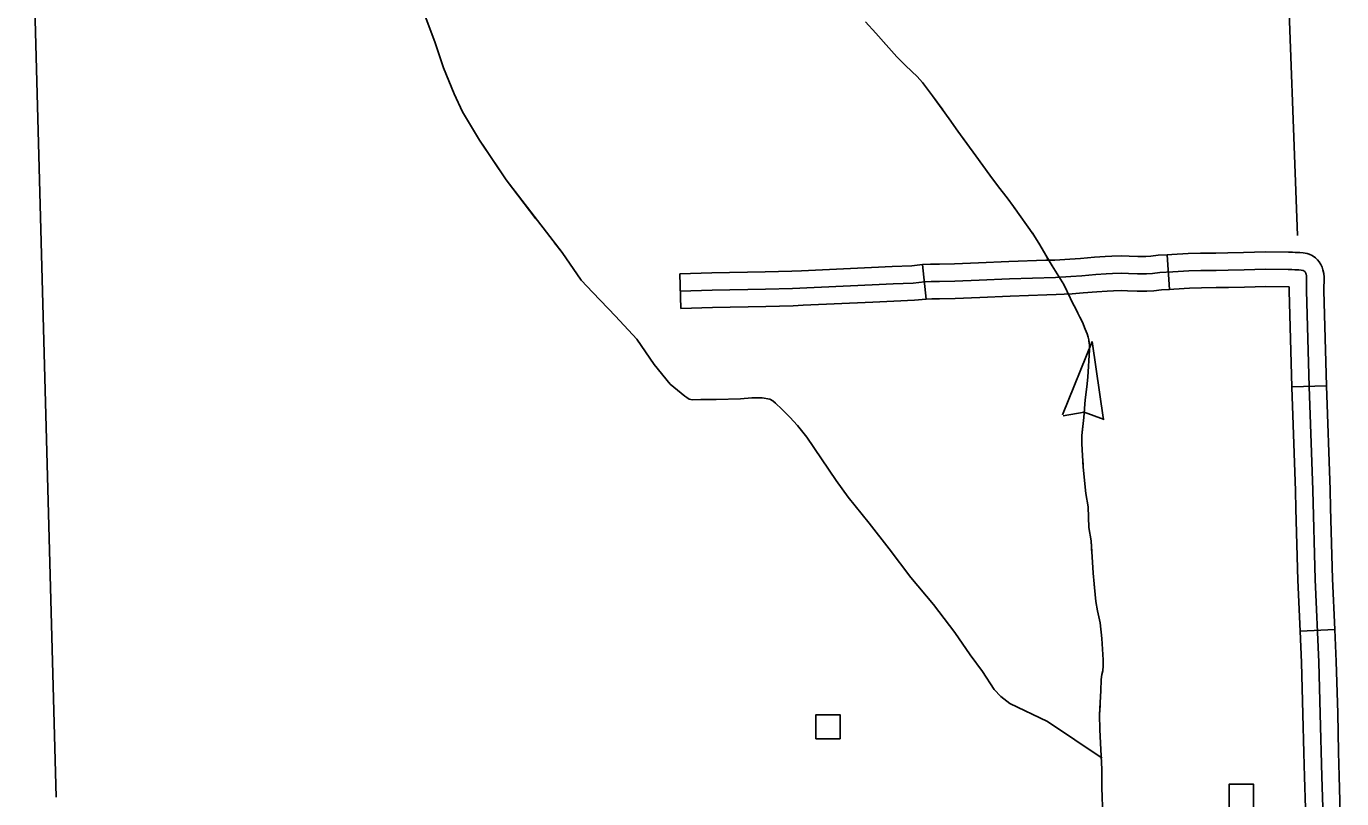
# Model space of a CAD drawing. Extents: x 1084508 to 1142749, y 1057638 to 1093403.
# Drawn here: x 1130906 to 1132691, y 1074603 to 1075652 of the extents above; entities that cross this region are included whole.
import ezdxf

# ---------------------------------------------------------------- set-up
doc = ezdxf.new("R2010")
doc.units = 0
for name, color, linetype in [('Level 35', 7, 'Continuous'), ('Level 43', 7, 'Continuous'), ('Level 45', 7, 'Continuous'), ('Level 5', 7, 'Continuous'), ('Level 56', 7, 'Continuous')]:
    doc.layers.add(name, color=color, linetype=linetype)

msp = doc.modelspace()

# ---------------------------------------------------------------- linework, layer by layer
at = {"layer": 'Level 35'}
msp.add_lwpolyline([(1132365.8, 1074658.2), (1132291.7, 1074707.8), (1132240.7, 1074732.4), (1132228.4, 1074742), (1132219.3, 1074751.5), (1132203.4, 1074776.1), (1132186.6, 1074798.4), (1132166.1, 1074828.9), (1132137, 1074866.7), (1132106.5, 1074903.6), (1132076.9, 1074942.3), (1132049.6, 1074977.4), (1132021.4, 1075012.5), (1132005, 1075035.2), (1131965, 1075094), (1131952.7, 1075109.9), (1131942.1, 1075121.2), (1131936.8, 1075126.5), (1131931.2, 1075131.9), (1131922.7, 1075140), (1131919.1, 1075143.4), (1131915.1, 1075145.4), (1131904.7, 1075147.4), (1131890.6, 1075147.6), (1131875.2, 1075145.9), (1131842.2, 1075145.1), (1131821.4, 1075145.1), (1131810.1, 1075144.8), (1131805.3, 1075145.8), (1131802.3, 1075147.9), (1131799.5, 1075149.9), (1131779.8, 1075165.9), (1131758.1, 1075192.8), (1131734.3, 1075227.1), (1131705.4, 1075258.4), (1131674.8, 1075290.4), (1131658.8, 1075307.1)], dxfattribs=at)
at = {"layer": 'Level 43'}
for p, q in [((1132352.4, 1075224.1), (1132312.2, 1075124.2)), ((1132352.4, 1075224.1), (1132367.6, 1075117.5)), ((1132313.1, 1075123.2), (1132341.3, 1075128.1)), ((1132368.6, 1075118.2), (1132341.7, 1075128.1))]:
    msp.add_line(p, q, dxfattribs=at)
for points in [[(1131658.8, 1075307.1), (1131633, 1075344.5), (1131557.2, 1075443.2), (1131520.8, 1075497.3), (1131497.7, 1075535.7), (1131486.5, 1075559.9), (1131472.2, 1075595.2), (1131460.3, 1075630.6), (1131423.6, 1075728.6), (1131401.9, 1075776.2), (1131367.6, 1075861.6), (1131348.5, 1075903.8), (1131327.1, 1075966.7), (1131317.3, 1075998.7), (1131315.9, 1076005.5), (1131315.2, 1076013.4), (1131310.1, 1076065.1), (1131306, 1076107.9), (1131305.7, 1076133.4)], [(1132359.8, 1074858.1), (1132357.1, 1074871.1), (1132356.3, 1074880.5), (1132353.5, 1074909.4), (1132350.8, 1074953.5), (1132348, 1074971.3), (1132346.7, 1074999.6), (1132343.6, 1075017.7), (1132340.3, 1075053.2), (1132338.5, 1075085), (1132338.5, 1075096.2), (1132340.9, 1075120.8), (1132343, 1075144.7), (1132344.9, 1075162.5), (1132346.5, 1075175.3), (1132348.6, 1075212.8), (1132348.6, 1075219), (1132347.7, 1075226.2), (1132346.9, 1075229.8), (1132345.5, 1075234.1), (1132342.8, 1075240.7), (1132339.1, 1075250.2), (1132335.6, 1075256.8), (1132322.3, 1075283.2), (1132314.1, 1075301.4), (1132298, 1075326.6), (1132289.5, 1075341.2), (1132281.4, 1075354.9), (1132273.4, 1075368.3), (1132245.5, 1075407.1), (1132236.8, 1075419), (1132225.2, 1075433.7), (1132213.6, 1075449.6), (1132194.4, 1075476), (1132170.2, 1075509.3), (1132158.5, 1075526.2), (1132135.9, 1075557.2), (1132121.9, 1075575.3), (1132115.1, 1075583.6), (1132107.8, 1075590.4), (1132098.8, 1075598.9), (1132087.4, 1075610.4), (1132072.7, 1075626.7), (1132058.7, 1075642.6), (1132044.6, 1075657.7)], [(1131503.2, 1075526.6), (1131497.7, 1075535.7), (1131486.5, 1075559.9), (1131472.2, 1075595.2), (1131460.3, 1075630.6), (1131456.3, 1075641.5)], [(1132149.7, 1075538.2), (1132135.9, 1075557.2), (1132121.9, 1075575.3), (1132115.1, 1075583.6), (1132107.8, 1075590.4), (1132098.8, 1075598.9), (1132087.4, 1075610.4), (1132072.7, 1075626.7), (1132068.3, 1075631.7)], [(1132247.5, 1075404.4), (1132245.5, 1075407.1), (1132236.8, 1075419), (1132225.2, 1075433.7), (1132213.6, 1075449.6), (1132194.4, 1075476), (1132173.7, 1075504.4)], [(1131597.6, 1075390.6), (1131557.2, 1075443.2), (1131524.9, 1075491.3)], [(1132292.3, 1075336.3), (1132289.5, 1075341.2), (1132281.4, 1075354.9), (1132273.4, 1075368.3), (1132271.7, 1075370.8)], [(1131658.8, 1075307.1), (1131633, 1075344.5), (1131622.8, 1075357.7)], [(1132332.7, 1075262.7), (1132323.1, 1075281.6)], [(1132339, 1075100.6), (1132340.9, 1075120.8), (1132343, 1075144.7), (1132344.9, 1075162.5), (1132346.5, 1075175.3), (1132348.6, 1075212.8), (1132348.6, 1075219), (1132347.9, 1075224.4)], [(1132351.9, 1074935.6), (1132350.8, 1074953.5), (1132348, 1074971.3), (1132346.7, 1074999.6), (1132343.6, 1075017.7), (1132340.3, 1075053.2), (1132340, 1075059.2)], [(1132365.4, 1074771.1), (1132365.5, 1074771.7), (1132366.6, 1074776.9), (1132367.3, 1074783.4), (1132367.1, 1074791.8), (1132365.5, 1074820.8), (1132363.4, 1074842.1), (1132359.8, 1074858.1), (1132357.1, 1074871.1), (1132356.3, 1074880.5), (1132354.9, 1074894.3)], [(1132366.8, 1074579.6), (1132365.4, 1074618.4), (1132365.4, 1074643.2), (1132362.9, 1074696.7), (1132362.4, 1074717.4), (1132363.9, 1074749.5), (1132364.4, 1074765.1), (1132365.5, 1074771.7), (1132366.6, 1074776.9), (1132367.3, 1074783.4), (1132367.1, 1074791.8), (1132365.5, 1074820.8), (1132363.4, 1074842.1), (1132359.8, 1074858.1)], [(1132365.8, 1074605.5), (1132365.4, 1074618.4), (1132365.4, 1074643.2), (1132362.9, 1074696.7), (1132362.4, 1074717.4), (1132363, 1074729.8)]]:
    msp.add_lwpolyline(points, dxfattribs=at)
at = {"layer": 'Level 45'}
for p, q in [((1132457.2, 1075294.7), (1132454, 1075341.7)), ((1131794.1, 1075268.9), (1131792.7, 1075315.9)), ((1132127.1, 1075281.5), (1132122.1, 1075328.3)), ((1132670.4, 1075163.6), (1132623.3, 1075162.2)), ((1132681.6, 1074832.7), (1132634.6, 1074830.6))]:
    msp.add_line(p, q, dxfattribs=at)
for points in [[(1132122.1, 1075328.3), (1132122.6, 1075328.3), (1132133.1, 1075329.1), (1132145, 1075329.1), (1132165.4, 1075329.4), (1132198, 1075330.7), (1132239.1, 1075332.6), (1132289.5, 1075334.1)], [(1132289.5, 1075334.1), (1132301.8, 1075334.5), (1132321.9, 1075335.6), (1132336.3, 1075336.7), (1132355.7, 1075338.4), (1132370.2, 1075339.1), (1132378.9, 1075339.6), (1132392.1, 1075340.2), (1132402.4, 1075339.8), (1132414.2, 1075339.3), (1132425.2, 1075339.3), (1132432.1, 1075339.7), (1132442.1, 1075340.9), (1132454, 1075341.7)], [(1132454, 1075341.7), (1132460.5, 1075342.1), (1132482.5, 1075343.2), (1132499.3, 1075343.9), (1132520.2, 1075344), (1132536.6, 1075344.2), (1132557.9, 1075344.7), (1132587.5, 1075345.7), (1132618.9, 1075345.2), (1132622.1, 1075345.1)], [(1132622.1, 1075345.1), (1132624.2, 1075345), (1132627.8, 1075344.8), (1132629.6, 1075344.8), (1132631.3, 1075344.8), (1132634.3, 1075344.8), (1132638.7, 1075344.3)], [(1132670.4, 1075163.6), (1132666.6, 1075292.6), (1132667, 1075311.2), (1132666.6, 1075316.4), (1132665.5, 1075321.4), (1132664.5, 1075324.6), (1132662.8, 1075328.4), (1132660.5, 1075332), (1132658.2, 1075334.6), (1132655.6, 1075337.3), (1132650.9, 1075340.6), (1132646.9, 1075342.4), (1132644.1, 1075343.3), (1132638.7, 1075344.3)], [(1131792.7, 1075315.9), (1131836.1, 1075317.2), (1131908.6, 1075318.5), (1131944.8, 1075319.4), (1131958.1, 1075320)], [(1131793.4, 1075292.4), (1131836.7, 1075293.7), (1131909.1, 1075295), (1131945.6, 1075295.9), (1132053.9, 1075300.7), (1132082.1, 1075302), (1132109.6, 1075303.3), (1132124.7, 1075304.9), (1132134, 1075305.5), (1132145.2, 1075305.5), (1132166, 1075305.9), (1132199, 1075307.1), (1132240, 1075309.1), (1132302.8, 1075311), (1132323.4, 1075312.1), (1132338.3, 1075313.2), (1132357.3, 1075314.9), (1132371.5, 1075315.6), (1132380.1, 1075316.1), (1132392.2, 1075316.6), (1132401.5, 1075316.3), (1132413.8, 1075315.8), (1132425.9, 1075315.8), (1132434.2, 1075316.3), (1132444.3, 1075317.5), (1132461.8, 1075318.6), (1132483.5, 1075319.7), (1132499.9, 1075320.3), (1132520.5, 1075320.5), (1132537, 1075320.7), (1132558.6, 1075321.2), (1132587.7, 1075322.2), (1132618.2, 1075321.7), (1132623.2, 1075321.5), (1132627.2, 1075321.3), (1132629.6, 1075321.3), (1132631.3, 1075321.3), (1132632.9, 1075321.3), (1132635.9, 1075320.9)], [(1131958.1, 1075320), (1132052.8, 1075324.2), (1132081, 1075325.5), (1132107.8, 1075326.8), (1132122.1, 1075328.3)], [(1132668.3, 1074500.4), (1132666.5, 1074548.6), (1132663.9, 1074633.3), (1132661.9, 1074718.6), (1132659.9, 1074788.7), (1132655.1, 1074900.8), (1132651.7, 1075021.9), (1132646.8, 1075162.8), (1132643, 1075292.5), (1132643.4, 1075310.5), (1132643.2, 1075313.1), (1132642.7, 1075315.5), (1132642.5, 1075316.2), (1132642.1, 1075317.1), (1132641.6, 1075317.8), (1132640.8, 1075318.8), (1132640.1, 1075319.5), (1132639.3, 1075320.1), (1132638.8, 1075320.3), (1132638.4, 1075320.4), (1132635.9, 1075320.9)], [(1132457.2, 1075294.7), (1132463.1, 1075295.1), (1132484.6, 1075296.1), (1132500.5, 1075296.8), (1132520.7, 1075297), (1132537.4, 1075297.1), (1132559.2, 1075297.6), (1132587.9, 1075298.6), (1132619.6, 1075298.1)], [(1132623.3, 1075162.2), (1132619.5, 1075292.4), (1132619.6, 1075298.1)], [(1131960.2, 1075273), (1132054.9, 1075277.2), (1132083.1, 1075278.5), (1132111.4, 1075279.8), (1132127.1, 1075281.5)], [(1132126.7, 1075281.4), (1132134.8, 1075282), (1132145.4, 1075282), (1132166.6, 1075282.3), (1132200, 1075283.6), (1132240.9, 1075285.5), (1132290.9, 1075287.1)], [(1132290.9, 1075287.1), (1132303.7, 1075287.5), (1132325, 1075288.6), (1132340.2, 1075289.8), (1132358.9, 1075291.4), (1132372.7, 1075292.1), (1132381.2, 1075292.6), (1132392.3, 1075293.1), (1132400.5, 1075292.8), (1132413.3, 1075292.2), (1132426.6, 1075292.2), (1132436.2, 1075292.8), (1132446.4, 1075294), (1132457.2, 1075294.7)], [(1131794.1, 1075268.9), (1131837.2, 1075270.1), (1131909.6, 1075271.4), (1131946.4, 1075272.4), (1131960.2, 1075273)], [(1132628.8, 1074996.6), (1132628.1, 1075021.2), (1132623.3, 1075162.1), (1132623.3, 1075162.2)], [(1132675.9, 1074997.9), (1132675.2, 1075022.7), (1132670.4, 1075163.6), (1132670.4, 1075163.6)], [(1132634.6, 1074830.6), (1132631.6, 1074899.9), (1132628.8, 1074996.6)], [(1132681.6, 1074832.7), (1132678.6, 1074901.6), (1132675.9, 1074997.9)], [(1132686.7, 1074666.6), (1132685.5, 1074719.2), (1132683.5, 1074789.6), (1132681.6, 1074832.7)], [(1132639.6, 1074665.4), (1132638.4, 1074718), (1132636.4, 1074787.9), (1132634.6, 1074830.6)], [(1132643.9, 1074522.8), (1132643, 1074547.8), (1132640.4, 1074632.7), (1132639.6, 1074665.4)], [(1132690.9, 1074525.2), (1132690, 1074549.4), (1132687.5, 1074633.9), (1132686.7, 1074666.6)]]:
    msp.add_lwpolyline(points, dxfattribs=at)
at = {"layer": 'Level 5'}
for points in [[(1132601.2, 1076168.1), (1132631, 1075367.6)], [(1130906, 1076113), (1130946.6, 1074605.4)]]:
    msp.add_lwpolyline(points, dxfattribs=at)
at = {"layer": 'Level 56'}
for points in [[(1131977.4, 1074684.6), (1131977.4, 1074717.2), (1132010.2, 1074717.2), (1132010.2, 1074684.6)], [(1132538.4, 1074590.4), (1132538.4, 1074623.1), (1132571.1, 1074623.1), (1132571.1, 1074590.4)]]:
    msp.add_lwpolyline(points, close=True, dxfattribs=at)

doc.saveas('drawing.dxf')
